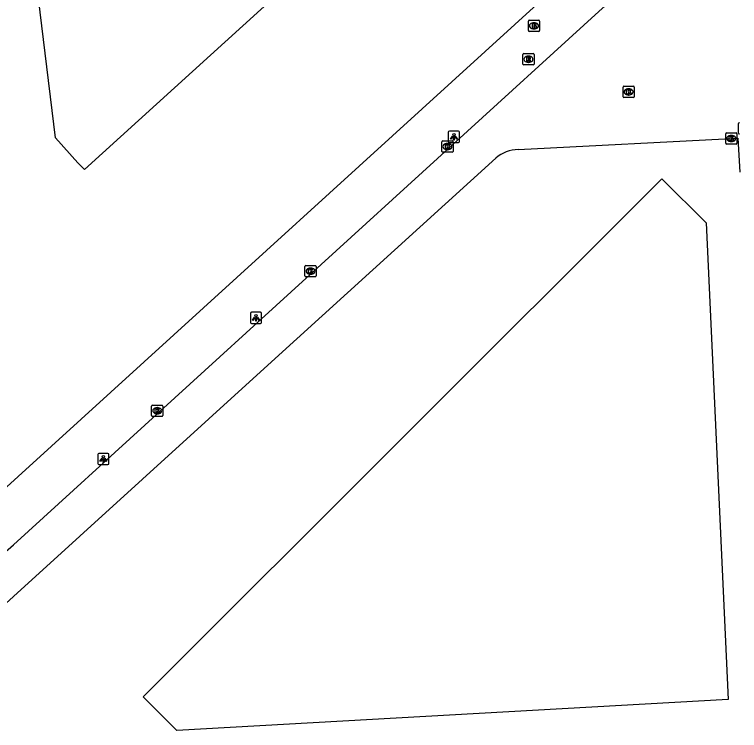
# Model space of a CAD drawing. Extents: x 161084 to 161928, y 385355 to 386522.
# Drawn here: x 161151.1 to 161215.7, y 386312.5 to 386376.4 of the extents above; entities that cross this region are included whole.
import ezdxf

# ---------------------------------------------------------------- set-up
doc = ezdxf.new("R2010")
doc.units = 0
for name, color, linetype in [('IMGEO_Brandkraan', 7, 'Continuous'), ('IMGEO_Kolk', 7, 'Continuous'), ('IMGEO_Lichtpunt', 7, 'Continuous'), ('IMGEO_Pand', 7, 'Continuous'), ('IMGEO_Pand_vergunning_verleend', 7, 'Continuous'), ('IMGEO_Rijbaan_lokaal_open', 7, 'Continuous'), ('IMGEO_Rioolput', 7, 'Continuous')]:
    doc.layers.add(name, color=color, linetype=linetype)

msp = doc.modelspace()

# ---------------------------------------------------------------- linework, layer by layer
at = {"layer": 'IMGEO_Brandkraan'}
for p, q in [((161196.989, 386375.893), (161197.841, 386375.893)), ((161196.914, 386374.967), (161196.914, 386375.819)), ((161197.402, 386375.673), (161197.427, 386375.673)), ((161197.915, 386375.819), (161197.915, 386374.967)), ((161197.841, 386374.893), (161196.989, 386374.893)), ((161197.425, 386375.113), (161197.4, 386375.113))]:
    msp.add_line(p, q, dxfattribs=at)
for points in [[(161196.989, 386375.893), (161197.841, 386375.893)], [(161196.914, 386374.967), (161196.914, 386375.819)], [(161197.262, 386375.593), (161197.262, 386375.193), (161197.475, 386375.193)], [(161197.493, 386375.593), (161197.262, 386375.593)], [(161197.441, 386375.512), (161197.387, 386375.512), (161197.387, 386375.436)], [(161197.387, 386375.436), (161197.44, 386375.436)], [(161197.449, 386375.36), (161197.387, 386375.36), (161197.387, 386375.279)], [(161197.387, 386375.279), (161197.449, 386375.279)], [(161197.915, 386375.819), (161197.915, 386374.967)], [(161197.841, 386374.893), (161196.989, 386374.893)]]:
    msp.add_lwpolyline(points, dxfattribs=at)
for centre, radius, start, end in [((161196.991, 386375.817), 0.0765, 91.55205, 178.44795), ((161196.991, 386375.817), 0.0765, 91.55205, 178.44795), ((161197.839, 386375.817), 0.0765, 1.55205, 88.44795), ((161197.839, 386375.817), 0.0765, 1.55205, 88.44795), ((161197.442, 386375.474), 0.0379, 267.82845, 90.93552), ((161197.45, 386375.319), 0.0404, 269.87594, 90.50774), ((161197.497, 386375.448), 0.145, 59.4692, 91.53667), ((161197.522, 386375.495), 0.0922, 285.51372, 58.15012), ((161197.527, 386375.303), 0.105, 301.31148, 78.98903), ((161196.991, 386374.969), 0.0765, 181.55205, 268.44795), ((161196.991, 386374.969), 0.0765, 181.55205, 268.44795), ((161197.481, 386375.444), 0.251, 268.66757, 293.53466), ((161197.839, 386374.969), 0.0765, 271.55205, 358.44795), ((161197.839, 386374.969), 0.0765, 271.55205, 358.44795)]:
    msp.add_arc(centre, radius, start, end, dxfattribs=at)
for centre, major_axis, ratio, start_param, end_param in [((161197.401, 386375.393), (-0.387, 0.002), 0.722429, 4.712389, 7.853982), ((161197.426, 386375.393), (-0.39, 0.002), 0.717154, 1.570796, 4.712389)]:
    msp.add_ellipse(centre, major_axis=major_axis, ratio=ratio, start_param=start_param, end_param=end_param, dxfattribs=at)
at = {"layer": 'IMGEO_Kolk'}
for p, q in [((161205.351, 386369.073), (161205.351, 386369.925)), ((161205.426, 386369.999), (161206.278, 386369.999)), ((161205.839, 386369.779), (161205.864, 386369.779)), ((161206.352, 386369.925), (161206.352, 386369.073)), ((161206.278, 386368.999), (161205.426, 386368.999)), ((161205.862, 386369.219), (161205.837, 386369.219)), ((161214.503, 386364.92), (161214.503, 386365.772)), ((161214.578, 386365.846), (161215.43, 386365.846)), ((161214.991, 386365.626), (161215.016, 386365.626)), ((161215.504, 386365.772), (161215.504, 386364.92)), ((161189.2, 386364.198), (161189.2, 386365.05)), ((161189.275, 386365.124), (161190.127, 386365.124)), ((161189.688, 386364.904), (161189.713, 386364.904)), ((161190.201, 386365.05), (161190.201, 386364.198)), ((161215.014, 386365.066), (161214.989, 386365.066)), ((161189.711, 386364.344), (161189.686, 386364.344)), ((161215.43, 386364.846), (161214.578, 386364.846)), ((161190.127, 386364.124), (161189.275, 386364.124)), ((161176.998, 386353.084), (161176.998, 386353.936)), ((161177.073, 386354.01), (161177.925, 386354.01)), ((161177.999, 386353.936), (161177.999, 386353.084)), ((161177.486, 386353.79), (161177.511, 386353.79)), ((161177.925, 386353.01), (161177.073, 386353.01)), ((161177.509, 386353.23), (161177.484, 386353.23)), ((161163.33, 386340.635), (161163.33, 386341.487)), ((161163.405, 386341.561), (161164.257, 386341.561)), ((161163.818, 386341.341), (161163.843, 386341.341)), ((161164.331, 386341.487), (161164.331, 386340.635)), ((161164.257, 386340.561), (161163.405, 386340.561)), ((161163.841, 386340.781), (161163.816, 386340.781))]:
    msp.add_line(p, q, dxfattribs=at)
for points in [[(161205.351, 386369.073), (161205.351, 386369.925)], [(161205.426, 386369.999), (161206.278, 386369.999)], [(161205.672, 386369.699), (161205.795, 386369.699), (161205.795, 386369.548), (161205.925, 386369.699), (161206.089, 386369.699), (161205.943, 386369.548), (161206.096, 386369.299), (161205.944, 386369.299), (161205.859, 386369.463), (161205.795, 386369.396), (161205.795, 386369.299), (161205.672, 386369.299), (161205.672, 386369.699)], [(161206.352, 386369.925), (161206.352, 386369.073)], [(161206.278, 386368.999), (161205.426, 386368.999)], [(161214.503, 386364.92), (161214.503, 386365.772)], [(161214.578, 386365.846), (161215.43, 386365.846)], [(161214.824, 386365.546), (161214.947, 386365.546), (161214.947, 386365.395), (161215.077, 386365.546), (161215.241, 386365.546), (161215.095, 386365.395), (161215.248, 386365.146), (161215.096, 386365.146), (161215.011, 386365.31), (161214.947, 386365.243), (161214.947, 386365.146), (161214.824, 386365.146), (161214.824, 386365.546)], [(161215.504, 386365.772), (161215.504, 386364.92)], [(161189.2, 386364.198), (161189.2, 386365.05)], [(161189.275, 386365.124), (161190.127, 386365.124)], [(161190.201, 386365.05), (161190.201, 386364.198)], [(161189.521, 386364.824), (161189.644, 386364.824), (161189.644, 386364.673), (161189.774, 386364.824), (161189.938, 386364.824), (161189.792, 386364.673), (161189.945, 386364.424), (161189.793, 386364.424), (161189.708, 386364.588), (161189.644, 386364.521), (161189.644, 386364.424), (161189.521, 386364.424), (161189.521, 386364.824)], [(161215.43, 386364.846), (161214.578, 386364.846)], [(161190.127, 386364.124), (161189.275, 386364.124)], [(161176.998, 386353.084), (161176.998, 386353.936)], [(161177.073, 386354.01), (161177.925, 386354.01)], [(161177.999, 386353.936), (161177.999, 386353.084)], [(161177.319, 386353.71), (161177.442, 386353.71), (161177.442, 386353.559), (161177.572, 386353.71), (161177.736, 386353.71), (161177.59, 386353.559), (161177.743, 386353.31), (161177.591, 386353.31), (161177.506, 386353.474), (161177.442, 386353.407), (161177.442, 386353.31), (161177.319, 386353.31), (161177.319, 386353.71)], [(161177.925, 386353.01), (161177.073, 386353.01)], [(161163.33, 386340.635), (161163.33, 386341.487)], [(161163.405, 386341.561), (161164.257, 386341.561)], [(161163.651, 386341.261), (161163.774, 386341.261), (161163.774, 386341.11), (161163.904, 386341.261), (161164.068, 386341.261), (161163.922, 386341.11), (161164.075, 386340.861), (161163.923, 386340.861), (161163.838, 386341.025), (161163.774, 386340.958), (161163.774, 386340.861), (161163.651, 386340.861), (161163.651, 386341.261)], [(161164.331, 386341.487), (161164.331, 386340.635)], [(161164.257, 386340.561), (161163.405, 386340.561)]]:
    msp.add_lwpolyline(points, dxfattribs=at)
for centre, start, end in [((161205.428, 386369.923), 91.55205, 178.44795), ((161205.428, 386369.923), 91.55205, 178.44795), ((161206.276, 386369.923), 1.55205, 88.44795), ((161206.276, 386369.923), 1.55205, 88.44795), ((161205.428, 386369.075), 181.55205, 268.44795), ((161205.428, 386369.075), 181.55205, 268.44795), ((161206.276, 386369.075), 271.55205, 358.44795), ((161206.276, 386369.075), 271.55205, 358.44795), ((161214.58, 386365.77), 91.55205, 178.44795), ((161214.58, 386365.77), 91.55205, 178.44795), ((161215.428, 386365.77), 1.55205, 88.44795), ((161215.428, 386365.77), 1.55205, 88.44795), ((161189.277, 386365.048), 91.55205, 178.44795), ((161189.277, 386365.048), 91.55205, 178.44795), ((161190.125, 386365.048), 1.55205, 88.44795), ((161190.125, 386365.048), 1.55205, 88.44795), ((161214.58, 386364.922), 181.55205, 268.44795), ((161214.58, 386364.922), 181.55205, 268.44795), ((161215.428, 386364.922), 271.55205, 358.44795), ((161215.428, 386364.922), 271.55205, 358.44795), ((161189.277, 386364.2), 181.55205, 268.44795), ((161189.277, 386364.2), 181.55205, 268.44795), ((161190.125, 386364.2), 271.55205, 358.44795), ((161190.125, 386364.2), 271.55205, 358.44795), ((161177.075, 386353.934), 91.55205, 178.44795), ((161177.075, 386353.934), 91.55205, 178.44795), ((161177.923, 386353.934), 1.55205, 88.44795), ((161177.923, 386353.934), 1.55205, 88.44795), ((161177.075, 386353.086), 181.55205, 268.44795), ((161177.075, 386353.086), 181.55205, 268.44795), ((161177.923, 386353.086), 271.55205, 358.44795), ((161177.923, 386353.086), 271.55205, 358.44795), ((161163.407, 386341.485), 91.55205, 178.44795), ((161163.407, 386341.485), 91.55205, 178.44795), ((161164.255, 386341.485), 1.55205, 88.44795), ((161164.255, 386341.485), 1.55205, 88.44795), ((161163.407, 386340.637), 181.55205, 268.44795), ((161163.407, 386340.637), 181.55205, 268.44795), ((161164.255, 386340.637), 271.55205, 358.44795), ((161164.255, 386340.637), 271.55205, 358.44795)]:
    msp.add_arc(centre, 0.0765, start, end, dxfattribs=at)
for centre, major_axis, ratio, start_param, end_param in [((161205.838, 386369.499), (-0.387, 0.002), 0.722429, 4.712389, 7.853982), ((161205.863, 386369.499), (-0.39, 0.002), 0.717154, 1.570796, 4.712389), ((161214.99, 386365.346), (-0.387, 0.002), 0.722429, 4.712389, 7.853982), ((161215.015, 386365.346), (-0.39, 0.002), 0.717154, 1.570796, 4.712389), ((161189.687, 386364.624), (-0.387, 0.002), 0.722429, 4.712389, 7.853982), ((161189.712, 386364.624), (-0.39, 0.002), 0.717154, 1.570796, 4.712389), ((161177.485, 386353.51), (-0.387, 0.002), 0.722429, 4.712389, 7.853982), ((161177.51, 386353.51), (-0.39, 0.002), 0.717154, 1.570796, 4.712389), ((161163.817, 386341.061), (-0.387, 0.002), 0.722429, 4.712389, 7.853982), ((161163.842, 386341.061), (-0.39, 0.002), 0.717154, 1.570796, 4.712389)]:
    msp.add_ellipse(centre, major_axis=major_axis, ratio=ratio, start_param=start_param, end_param=end_param, dxfattribs=at)
at = {"layer": 'IMGEO_Lichtpunt'}
for p, q in [((161189.775, 386365.897), (161189.775, 386365.09)), ((161189.775, 386365.897), (161189.775, 386365.09)), ((161190.677, 386365.992), (161189.869, 386365.992)), ((161190.677, 386365.992), (161189.869, 386365.992)), ((161190.771, 386365.09), (161190.771, 386365.897)), ((161190.771, 386365.09), (161190.771, 386365.897)), ((161189.869, 386364.996), (161190.677, 386364.996)), ((161189.869, 386364.996), (161190.677, 386364.996)), ((161172.133, 386349.749), (161172.133, 386348.942)), ((161172.133, 386349.749), (161172.133, 386348.942)), ((161173.035, 386349.844), (161172.227, 386349.844)), ((161173.035, 386349.844), (161172.227, 386349.844)), ((161173.129, 386348.942), (161173.129, 386349.749)), ((161173.129, 386348.942), (161173.129, 386349.749)), ((161172.227, 386348.848), (161173.035, 386348.848)), ((161172.227, 386348.848), (161173.035, 386348.848)), ((161158.531, 386337.166), (161158.531, 386336.359)), ((161158.531, 386337.166), (161158.531, 386336.359)), ((161159.433, 386337.261), (161158.625, 386337.261)), ((161159.433, 386337.261), (161158.625, 386337.261)), ((161159.527, 386336.359), (161159.527, 386337.166)), ((161159.527, 386336.359), (161159.527, 386337.166)), ((161158.625, 386336.265), (161159.433, 386336.265)), ((161158.625, 386336.265), (161159.433, 386336.265))]:
    msp.add_line(p, q, dxfattribs=at)
for points in [[(161190.149, 386365.561), (161190.188, 386365.533), (161190, 386365.271), (161189.962, 386365.298), (161190.149, 386365.561)], [(161190.361, 386365.533), (161190.399, 386365.56), (161190.586, 386365.298), (161190.547, 386365.27), (161190.361, 386365.533)], [(161190.251, 386365.513), (161190.298, 386365.513), (161190.298, 386365.191), (161190.251, 386365.191), (161190.251, 386365.513)], [(161172.507, 386349.413), (161172.546, 386349.385), (161172.358, 386349.123), (161172.32, 386349.15), (161172.507, 386349.413)], [(161172.719, 386349.385), (161172.757, 386349.412), (161172.944, 386349.15), (161172.905, 386349.122), (161172.719, 386349.385)], [(161172.609, 386349.365), (161172.656, 386349.365), (161172.656, 386349.043), (161172.609, 386349.043), (161172.609, 386349.365)], [(161158.905, 386336.83), (161158.944, 386336.802), (161158.756, 386336.54), (161158.718, 386336.567), (161158.905, 386336.83)], [(161159.007, 386336.782), (161159.054, 386336.782), (161159.054, 386336.46), (161159.007, 386336.46), (161159.007, 386336.782)], [(161159.117, 386336.802), (161159.155, 386336.829), (161159.342, 386336.567), (161159.303, 386336.539), (161159.117, 386336.802)]]:
    msp.add_lwpolyline(points, dxfattribs=at)
for centre in [(161190.274, 386365.695), (161172.632, 386349.547), (161159.03, 386336.964)]:
    msp.add_circle(centre, 0.0994, dxfattribs=at)
for centre, start, end in [((161189.869, 386365.897), 90, 180), ((161189.869, 386365.897), 90, 180), ((161190.677, 386365.897), 0, 90), ((161190.677, 386365.897), 0, 90), ((161189.869, 386365.09), 180, 270), ((161189.869, 386365.09), 180, 270), ((161190.677, 386365.09), 270, 0), ((161190.677, 386365.09), 270, 360), ((161172.227, 386349.749), 90, 180), ((161172.227, 386349.749), 90, 180), ((161173.035, 386349.749), 0, 90), ((161173.035, 386349.749), 0, 90), ((161172.227, 386348.942), 180, 270), ((161172.227, 386348.942), 180, 270), ((161173.035, 386348.942), 270, 0), ((161173.035, 386348.942), 270, 360), ((161158.625, 386337.166), 90, 180), ((161158.625, 386337.166), 90, 180), ((161159.433, 386337.166), 0, 90), ((161159.433, 386337.166), 0, 90), ((161158.625, 386336.359), 180, 270), ((161158.625, 386336.359), 180, 270), ((161159.433, 386336.359), 270, 0), ((161159.433, 386336.359), 270, 360)]:
    msp.add_arc(centre, 0.0946, start, end, dxfattribs=at)
at = {"layer": 'IMGEO_Pand'}
for points in [[(161182.315, 386385.687), (161180.907, 386384.401), (161181.101, 386384.176), (161157.344, 386362.583), (161156.764, 386363.185), (161154.765, 386365.391), (161151.55, 386391.734)], [(161138.85, 386350.754), (161144.233, 386347.229), (161148.771, 386332.801), (161203.973, 386383.062)]]:
    msp.add_lwpolyline(points, dxfattribs=at)
at = {"layer": 'IMGEO_Pand_vergunning_verleend'}
msp.add_lwpolyline([(161162.586, 386315.544), (161208.818, 386361.75), (161212.756, 386357.81), (161214.729, 386315.316), (161165.582, 386312.547), (161162.586, 386315.544)], dxfattribs=at)
at = {"layer": 'IMGEO_Rijbaan_lokaal_open'}
for points in [[(161149.845, 386328.097), (161151.004, 386329.103), (161203.199, 386376.66), (161205.421, 386378.679)], [(161196.008, 386364.361), (161215.591, 386365.376), (161215.759, 386362.344)], [(161138.33, 386312.926), (161145.413, 386319.427), (161174.027, 386345.43), (161194.008, 386363.588)]]:
    msp.add_lwpolyline(points, dxfattribs=at)
msp.add_arc((161196.085, 386361.188), 3.174, 91.38853, 130.87451, dxfattribs=at)
at = {"layer": 'IMGEO_Rioolput'}
for p, q in [((161196.42, 386371.984), (161196.42, 386372.836)), ((161196.495, 386372.91), (161197.347, 386372.91)), ((161196.908, 386372.69), (161196.933, 386372.69)), ((161197.421, 386372.836), (161197.421, 386371.984)), ((161196.931, 386372.13), (161196.906, 386372.13)), ((161197.347, 386371.91), (161196.495, 386371.91)), ((161215.659, 386365.825), (161215.659, 386366.677))]:
    msp.add_line(p, q, dxfattribs=at)
for points in [[(161196.42, 386371.984), (161196.42, 386372.836)], [(161196.495, 386372.91), (161197.347, 386372.91)], [(161197.421, 386372.836), (161197.421, 386371.984)], [(161197.009, 386372.608), (161196.757, 386372.61), (161196.757, 386372.21)], [(161196.757, 386372.21), (161196.881, 386372.21), (161196.881, 386372.372), (161196.892, 386372.372)], [(161196.935, 386372.529), (161196.881, 386372.529), (161196.881, 386372.448)], [(161196.881, 386372.448), (161196.933, 386372.448)], [(161196.939, 386372.343), (161197.01, 386372.21), (161197.15, 386372.21), (161197.085, 386372.336)], [(161197.347, 386371.91), (161196.495, 386371.91)], [(161215.659, 386365.825), (161215.659, 386366.677)]]:
    msp.add_lwpolyline(points, dxfattribs=at)
for centre, radius, start, end in [((161196.497, 386372.834), 0.0765, 91.55205, 178.44795), ((161196.497, 386372.834), 0.0765, 91.55205, 178.44795), ((161197.345, 386372.834), 0.0765, 1.55205, 88.44795), ((161197.345, 386372.834), 0.0765, 1.55205, 88.44795), ((161196.891, 386372.319), 0.0533, 26.02933, 88.69889), ((161196.917, 386372.637), 0.19, 274.7715, 282.96867), ((161196.941, 386372.433), 0.0964, 77.00612, 93.18647), ((161196.955, 386372.49), 0.0378, 276.66336, 79.67722), ((161197.008, 386372.498), 0.109, 350.36119, 89.41601), ((161197.006, 386372.498), 0.112, 277.58423, 350.98172), ((161196.99, 386372.283), 0.108, 29.51342, 73.79051), ((161196.497, 386371.986), 0.0765, 181.55205, 268.44795), ((161196.497, 386371.986), 0.0765, 181.55205, 268.44795), ((161197.345, 386371.986), 0.0765, 271.55205, 358.44795), ((161197.345, 386371.986), 0.0765, 271.55205, 358.44795), ((161215.736, 386366.675), 0.0765, 91.55205, 178.44795), ((161215.736, 386366.675), 0.0765, 91.55205, 178.44795), ((161215.736, 386365.827), 0.0765, 181.55205, 268.44795), ((161215.736, 386365.827), 0.0765, 181.55205, 268.44795)]:
    msp.add_arc(centre, radius, start, end, dxfattribs=at)
for centre, major_axis, ratio, start_param, end_param in [((161196.907, 386372.41), (-0.387, 0.002), 0.722429, 4.712389, 7.853982), ((161196.932, 386372.41), (-0.39, 0.002), 0.717154, 1.570796, 4.712389)]:
    msp.add_ellipse(centre, major_axis=major_axis, ratio=ratio, start_param=start_param, end_param=end_param, dxfattribs=at)

doc.saveas('drawing.dxf')
